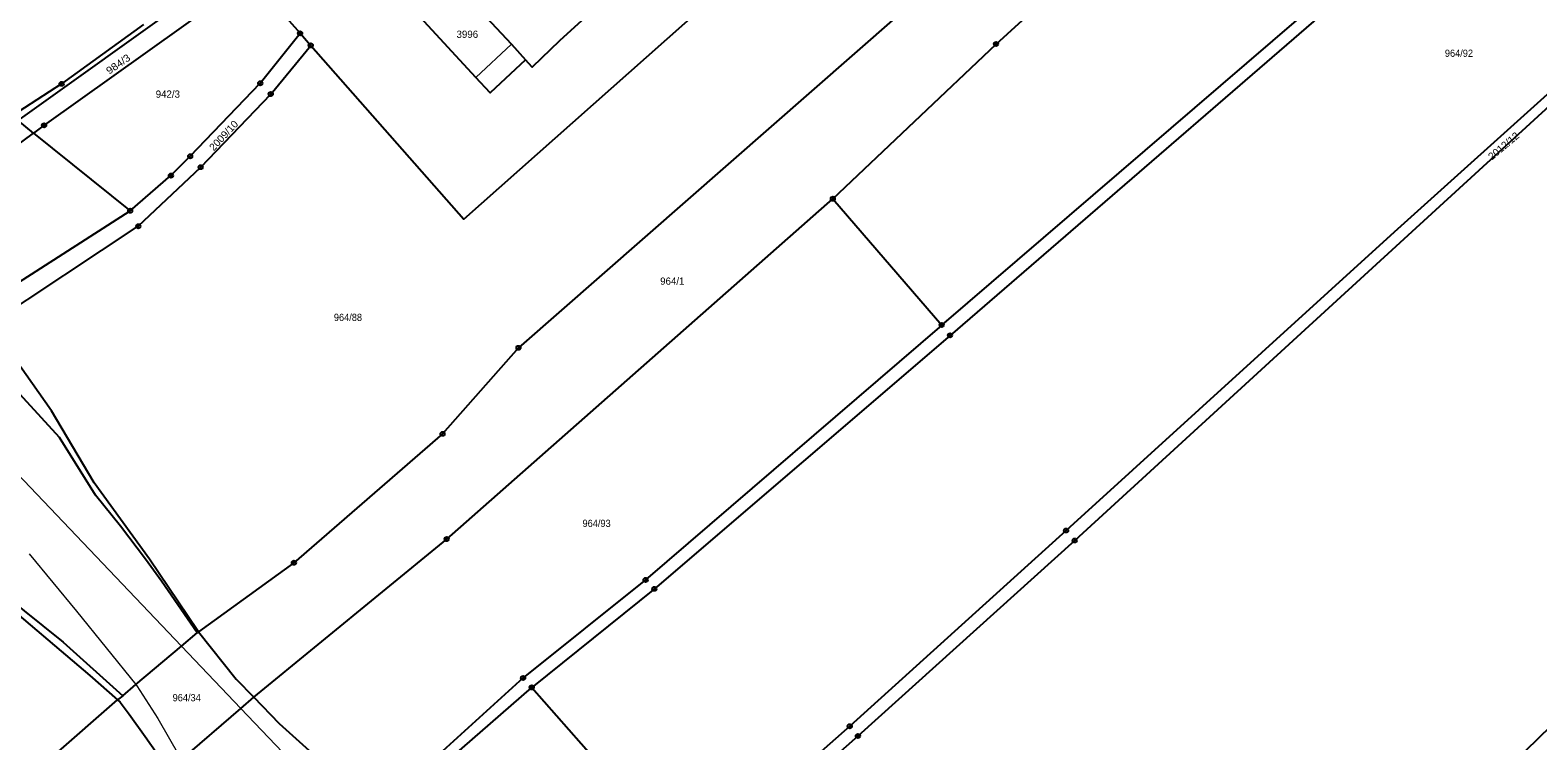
# Model space of a CAD drawing. Extents: x -679733 to -673243, y -1075091 to -1066557.
# Drawn here: x -676093.3 to -675739.6, y -1070216 to -1070049.2 of the extents above; entities that cross this region are included whole.
import ezdxf
from ezdxf.enums import TextEntityAlignment as Align

# ---------------------------------------------------------------- set-up
doc = ezdxf.new("R2010")
doc.units = 0
doc.header["$LTSCALE"] = 0.68
for name, color, linetype, lineweight in [('1', 7, 'Continuous', 25), ('4', 7, 'Continuous', 13), ('8', 7, 'Continuous', 25)]:
    doc.layers.add(name, color=color, linetype=linetype, lineweight=lineweight)
doc.layers.add('2', color=7, linetype='Continuous')

msp = doc.modelspace()

# ---------------------------------------------------------------- linework, layer by layer
at = {"layer": '1'}
for p, q in [((-676096.17, -1070070.4), (-676044.53, -1070033.43)), ((-676105.55, -1070114.52), (-676069.86, -1070091.58)), ((-675905, -1070088.77), (-675879.46, -1070118.41)), ((-676053.84, -1070190.42), (-676054.11, -1070190.65)), ((-676007.34, -1070231.04), (-675975.65, -1070203.46)), ((-676071.59, -1070205.41), (-676072.86, -1070206.37))]:
    msp.add_line(p, q, dxfattribs=at)
for points in [[(-675879.46, -1070118.41), (-675766.25, -1070021.08), (-675671.94, -1069931.16), (-675648.33, -1069908.36), (-675628.47, -1069885.88), (-675610.11, -1069868.24), (-675574.82, -1069840.05)], [(-675905, -1070088.77), (-675866.71, -1070052.45), (-675762.53, -1069957.43), (-675658.23, -1069862.37), (-675672.93, -1069847.79), (-675722.87, -1069892.41), (-675776.11, -1069943.02)], [(-675628.96, -1069889.69), (-675645.2, -1069909.3), (-675670.39, -1069933.68), (-675763.98, -1070022.64), (-675877.51, -1070120.83), (-675946.88, -1070180.33), (-675975.65, -1070203.46)], [(-675538.19, -1069891.12), (-675573.64, -1069919.1), (-675631.03, -1069969.49), (-675676.95, -1070012.01), (-675762.65, -1070090.6), (-675848.26, -1070168.99), (-675899.11, -1070214.87), (-675940, -1070251.13), (-675954.92, -1070261.4), (-675877.55, -1070343.52)], [(-675774.63, -1070249.66), (-675727.69, -1070203.97), (-675597.1, -1070076.12), (-675506.79, -1069993.92), (-675480.11, -1069972.11), (-675538.19, -1069891.12)], [(-675586.98, -1069927.72), (-675588.79, -1069929.44), (-675632.28, -1069967.41), (-675685.46, -1070015.37), (-675732.71, -1070060.1), (-675773.29, -1070096.59), (-675850.28, -1070166.64), (-675901.03, -1070212.58), (-675942, -1070248.77), (-675957.47, -1070258.48), (-675954.92, -1070261.4)], [(-675878.27, -1069983.43), (-675885.04, -1069989.6), (-675890.9, -1069994.71), (-675892.32, -1069995.79), (-675895.47, -1069997.01), (-675914.77, -1070002.48), (-675926.72, -1070013.07), (-675969.17, -1070051.7), (-675975.51, -1070057.92), (-675977.08, -1070056.19)], [(-676027.49, -1070052.79), (-675991.58, -1070093.59), (-675901.02, -1070013.14)], [(-676041.56, -1070036.8), (-676090.06, -1070071.53), (-676092.52, -1070073.35), (-676069.86, -1070091.58)], [(-675880.39, -1070037.48), (-675978.76, -1070123.76), (-675996.58, -1070143.95), (-676031.44, -1070174.2), (-676053.84, -1070190.42)], [(-676040.36, -1070038.17), (-676030, -1070049.94), (-676027.49, -1070052.79)], [(-675977.08, -1070056.19), (-675985.39, -1070063.93), (-675988.76, -1070060.3), (-676001.86, -1070046.18), (-675993.48, -1070038.49)], [(-675993.48, -1070038.49), (-675980.42, -1070052.52), (-675977.08, -1070056.19)], [(-676066.74, -1070047.9), (-676085.95, -1070061.8), (-676097.52, -1070069.32), (-676096.17, -1070070.4)], [(-676102.68, -1070118.22), (-676067.95, -1070095.22), (-676053.32, -1070081.36), (-676036.89, -1070064.21), (-676027.49, -1070052.79)], [(-676069.86, -1070091.58), (-676060.3, -1070083.34), (-676055.78, -1070078.79), (-676039.35, -1070061.66), (-676030, -1070049.94)], [(-676149.81, -1070115.53), (-676148.7, -1070114.72), (-676139.43, -1070107.94), (-676137.74, -1070106.7), (-676123.21, -1070096.07), (-676092.52, -1070073.35), (-676096.17, -1070070.4)], [(-676040.83, -1070205.79), (-675995.6, -1070168.64), (-675905, -1070088.77)], [(-676053.84, -1070190.42), (-676054, -1070190.22), (-676065.33, -1070173.37), (-676078.34, -1070155.43), (-676088.32, -1070138.57), (-676102.68, -1070118.22)], [(-675879.46, -1070118.41), (-675948.93, -1070178.24), (-675977.67, -1070201.25), (-676009.51, -1070230.18), (-676007.34, -1070231.04)], [(-676054.11, -1070190.65), (-676062.49, -1070178.52), (-676066.23, -1070173.33), (-676072.16, -1070165.6), (-676078, -1070158.35), (-676086.43, -1070144.79), (-676107.65, -1070121.73)], [(-676145.5, -1070148.33), (-676129.36, -1070160.14), (-676101.66, -1070181.77), (-676079.33, -1070200.69), (-676072.86, -1070206.37)], [(-676144.05, -1070147.27), (-676141.35, -1070149.4), (-676125.69, -1070161.34), (-676108.77, -1070174.33), (-676085.56, -1070192.81), (-676071.59, -1070205.41)], [(-676165.56, -1070165.18), (-676103.72, -1070233.35), (-676072.86, -1070206.37)], [(-676071.59, -1070205.41), (-676068.51, -1070202.81), (-676057.82, -1070193.79), (-676054.11, -1070190.65)], [(-676053.84, -1070190.42), (-676044.96, -1070201.52), (-676040.83, -1070205.79)], [(-675975.65, -1070203.46), (-675955.38, -1070226.51), (-675958.81, -1070229.89)], [(-676072.86, -1070206.37), (-676072.21, -1070206.94), (-676070.11, -1070209.78), (-676066.31, -1070214.98), (-676061.85, -1070221.36), (-676061.45, -1070223.57)], [(-676061.45, -1070223.57), (-676058.03, -1070220.62), (-676043.88, -1070208.42), (-676040.83, -1070205.79)], [(-676009.51, -1070230.18), (-676020.15, -1070224.46), (-676027.8, -1070218.34), (-676034.83, -1070211.98), (-676040.83, -1070205.79)]]:
    msp.add_lwpolyline(points, dxfattribs=at)
at = {"layer": '4'}
for p, q in [((-675980.42, -1070052.52), (-675988.76, -1070060.3)), ((-676118.92, -1070129.64), (-676057.82, -1070193.79)), ((-676093.56, -1070172.1), (-676082.45, -1070185.54)), ((-676082.45, -1070185.54), (-676068.51, -1070202.81)), ((-676057.82, -1070193.79), (-676043.88, -1070208.42)), ((-676068.51, -1070202.81), (-676068.3, -1070203.06)), ((-676068.3, -1070203.06), (-676063.4, -1070210.8)), ((-676043.88, -1070208.42), (-676030.84, -1070222.12)), ((-676063.4, -1070210.8), (-676058.18, -1070219.73))]:
    msp.add_line(p, q, dxfattribs=at)
at = {"layer": '8'}
for centre, radius in [((-676030, -1070049.9399), 0.5), ((-676030, -1070049.9399), 0.0303), ((-676027.49, -1070052.7899), 0.5), ((-676027.49, -1070052.7899), 0.0303), ((-675866.71, -1070052.4499), 0.5), ((-675866.71, -1070052.4499), 0.0303), ((-676085.95, -1070061.7999), 0.5), ((-676085.95, -1070061.7999), 0.0303), ((-676039.35, -1070061.6599), 0.5), ((-676039.35, -1070061.6599), 0.0303), ((-676036.89, -1070064.2099), 0.5), ((-676036.89, -1070064.2099), 0.0303), ((-676090.06, -1070071.5299), 0.5), ((-676090.06, -1070071.5299), 0.0303), ((-676055.78, -1070078.7899), 0.5), ((-676055.78, -1070078.7899), 0.0303), ((-676053.32, -1070081.3599), 0.5), ((-676060.3, -1070083.3399), 0.5), ((-676060.3, -1070083.3399), 0.0303), ((-676053.32, -1070081.3599), 0.0303), ((-676069.86, -1070091.5799), 0.5), ((-676069.86, -1070091.5799), 0.0303), ((-675905, -1070088.7699), 0.5), ((-675905, -1070088.7699), 0.0303), ((-676067.95, -1070095.2199), 0.5), ((-676067.95, -1070095.2199), 0.0303), ((-675879.46, -1070118.4099), 0.5), ((-675879.46, -1070118.4099), 0.0303), ((-675978.76, -1070123.7599), 0.5), ((-675877.51, -1070120.8299), 0.5), ((-675877.51, -1070120.8299), 0.0303), ((-675978.76, -1070123.7599), 0.0303), ((-675996.58, -1070143.9499), 0.5), ((-675996.58, -1070143.9499), 0.0303), ((-675995.6, -1070168.6399), 0.5), ((-675995.6, -1070168.6399), 0.0303), ((-675850.28, -1070166.6399), 0.5), ((-675850.28, -1070166.6399), 0.0303), ((-675848.26, -1070168.9899), 0.5), ((-675848.26, -1070168.9899), 0.0303), ((-676031.44, -1070174.1999), 0.5), ((-676031.44, -1070174.1999), 0.0303), ((-675948.93, -1070178.2399), 0.5), ((-675948.93, -1070178.2399), 0.0303), ((-675946.88, -1070180.3299), 0.5), ((-675946.88, -1070180.3299), 0.0303), ((-675977.67, -1070201.2499), 0.5), ((-675977.67, -1070201.2499), 0.0303), ((-675975.65, -1070203.4599), 0.5), ((-675975.65, -1070203.4599), 0.0303), ((-675901.03, -1070212.5799), 0.5), ((-675901.03, -1070212.5799), 0.0303), ((-675899.11, -1070214.8699), 0.5), ((-675899.11, -1070214.8699), 0.0303)]:
    msp.add_circle(centre, radius, dxfattribs=at)

# ---------------------------------------------------------------- texts
at = {"layer": '2'}
msp.add_text('3996', height=1.7, dxfattribs=at).set_placement((-675990.76, -1070051.009), align=Align.CENTER)
for s, rotation, width, p in [('984/3', 35, 1.1, (-676074.752, -1070059.656)), ('2009/10', 47, 1.05, (-676050.248, -1070077.669)), ('2012/12', 40, 1.05, (-675750.373, -1070079.801))]:
    msp.add_text(s, height=1.7, rotation=rotation, dxfattribs=dict(at, width=width)).set_placement(p)
at = {"layer": '2', "width": 0.95}
for s, p in [('964/92', (-675761.4, -1070055.46)), ('964/88', (-676022.07, -1070117.46)), ('964/93', (-675963.73, -1070165.81)), ('964/34', (-676059.9, -1070206.72))]:
    msp.add_text(s, height=1.7, dxfattribs=at).set_placement(p)
at = {"layer": '2'}
for s, p in [('942/3', (-676063.87, -1070065.06)), ('964/1', (-675945.51, -1070108.95))]:
    msp.add_text(s, height=1.7, dxfattribs=at).set_placement(p)

doc.saveas('drawing.dxf')
